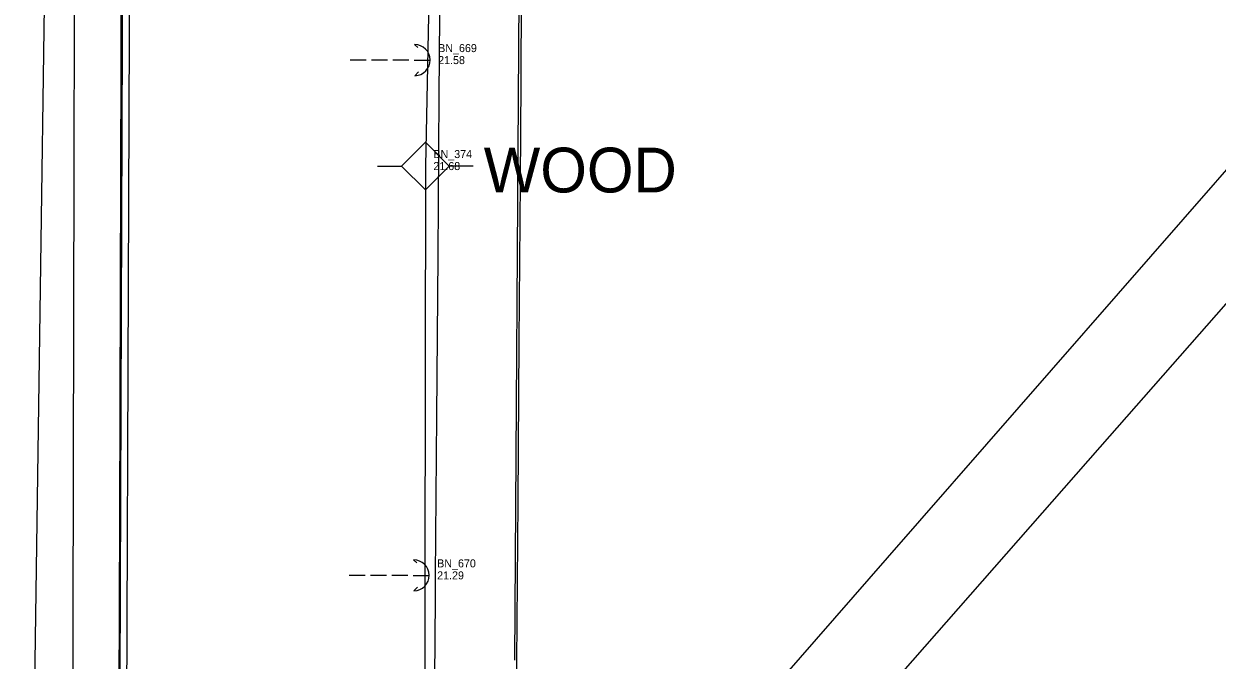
# Model space of a CAD drawing. Extents: x 509744 to 512285, y 1314862 to 1316822.
# Drawn here: x 510501.3 to 510575.8, y 1316137.2 to 1316176.9 of the extents above; entities that cross this region are included whole.
import ezdxf

# ---------------------------------------------------------------- set-up
doc = ezdxf.new("R2010")
doc.units = 0
for name, color, linetype in [('CGBack_ep', 7, 'Continuous'), ('CGFace_ep', 7, 'Continuous'), ('ElecAer_ep', 7, 'Continuous'), ('GuyWireAnchor_ep', 7, 'Continuous'), ('PavtAsphalt_ep', 7, 'Continuous'), ('PipeCulvert_ep', 7, 'Continuous'), ('PMRK_ep', 7, 'Continuous'), ('PoleElec_ep', 7, 'Continuous'), ('RWLine_ep', 7, 'Continuous'), ('SidewalkBack_ep', 7, 'Continuous'), ('SidewalkFront_ep', 7, 'Continuous'), ('TextElevLabel', 7, 'Continuous'), ('TextPtLabel', 7, 'Continuous'), ('TextTopoLabel_ep', 7, 'Continuous')]:
    doc.layers.add(name, color=color, linetype=linetype)

msp = doc.modelspace()

# ---------------------------------------------------------------- linework, layer by layer
at = {"layer": 'CGBack_ep'}
msp.add_lwpolyline([(510509.17, 1316410.62), (510508.95, 1316377.621), (510508.973, 1316367.869), (510519.082, 1316306.6), (510519.06, 1316276.522), (510518.803, 1316244.85), (510513.528, 1316215.223), (510507.924, 1316183.194), (510507.868, 1316181.712), (510507.607, 1316113.191), (510508.946, 1316109.606)], dxfattribs=at)
at = {"layer": 'CGFace_ep'}
msp.add_lwpolyline([(510508.831, 1316410.623), (510508.604, 1316377.624), (510508.595, 1316367.888), (510518.628, 1316306.526), (510518.596, 1316276.525), (510518.329, 1316244.853), (510513.061, 1316215.307), (510507.45, 1316183.279), (510507.438, 1316181.713), (510507.188, 1316113.192), (510508.489, 1316109.411)], dxfattribs=at)
at = {"layer": 'ElecAer_ep'}
msp.add_lwpolyline([(510527.997, 1316433.777), (510527.559, 1316318.145), (510526.815, 1316191.034), (510526.353, 1316168.059), (510526.207, 1316077.647)], dxfattribs=at)
at = {"layer": 'GuyWireAnchor_ep'}
for p, q in [((510525.677, 1316175.65), (510525.87, 1316175.457)), ((510521.65, 1316174.687), (510522.65, 1316174.687)), ((510522.984, 1316174.687), (510523.984, 1316174.687)), ((510524.317, 1316174.687), (510525.317, 1316174.687)), ((510525.65, 1316174.677), (510526.65, 1316174.677)), ((510525.692, 1316173.704), (510525.93, 1316173.937)), ((510525.615, 1316143.47), (510525.808, 1316143.277)), ((510521.588, 1316142.507), (510522.588, 1316142.507)), ((510522.921, 1316142.507), (510523.921, 1316142.507)), ((510524.255, 1316142.507), (510525.255, 1316142.507)), ((510525.588, 1316142.497), (510526.588, 1316142.497)), ((510525.63, 1316141.524), (510525.868, 1316141.757))]:
    msp.add_line(p, q, dxfattribs=at)
for centre in [(510525.678, 1316174.677), (510525.615, 1316142.497)]:
    msp.add_arc(centre, 0.973, 271.13997, 90.0059, dxfattribs=at)
at = {"layer": 'PavtAsphalt_ep'}
msp.add_lwpolyline([(510507.345, 1316181.714), (510507.241, 1316146.073), (510507.114, 1316113.192), (510507.109, 1316108.82), (510506.859, 1316098.74), (510506.705, 1316093.794), (510505.674, 1316086.896), (510506.64, 1316082.86), (510507.536, 1316080.065), (510509.524, 1316077.254), (510510.533, 1316075.707), (510513.328, 1316073.338), (510517.672, 1316070.782)], dxfattribs=at)
at = {"layer": 'PipeCulvert_ep'}
msp.add_lwpolyline([(510505.003, 1316443.643), (510504.215, 1316082.587)], dxfattribs=at)
at = {"layer": 'PMRK_ep'}
msp.add_lwpolyline([(510502.602, 1316182.482), (510502.254, 1316157.485), (510501.744, 1316122.545), (510501.271, 1316090.674)], dxfattribs=at)
at = {"layer": 'PoleElec_ep'}
for p, q in [((510523.365, 1316168.059), (510524.865, 1316168.059)), ((510529.341, 1316168.059), (510527.841, 1316168.059))]:
    msp.add_line(p, q, dxfattribs=at)
msp.add_lwpolyline([(510524.865, 1316168.059), (510526.353, 1316169.546), (510527.841, 1316168.059), (510526.353, 1316166.571), (510524.865, 1316168.059)], dxfattribs=at)
at = {"layer": 'RWLine_ep'}
msp.add_line((510531.948, 1316137.205), (510534.174, 1316487.174), dxfattribs=at)
at = {"layer": 'SidewalkBack_ep'}
for points in [[(510531.756, 1316072.843), (510530.045, 1316077.103), (510527.694, 1316076.242), (510525.223, 1316075.796), (510522.715, 1316075.792), (510520.255, 1316076.193), (510518.049, 1316077.308), (510516.149, 1316078.934), (510514.668, 1316080.965), (510513.641, 1316083.262), (510512.986, 1316085.584), (510512.447, 1316088.022), (510513.408, 1316088.793), (510533.832, 1316111.023), (510535.507, 1316112.929), (510568.502, 1316150.496), (510601.498, 1316188.064)], [(510588.098, 1316181.243), (510571.65, 1316162.416), (510555.202, 1316143.588), (510538.754, 1316124.761), (510531.927, 1316117.095), (510531.998, 1316127.094), (510532.07, 1316137.094), (510532.141, 1316147.094), (510532.212, 1316157.094), (510532.283, 1316167.093), (510532.328, 1316173.327), (510532.355, 1316178.774)]]:
    msp.add_lwpolyline(points, dxfattribs=at)
at = {"layer": 'SidewalkFront_ep'}
msp.add_lwpolyline([(510507.524, 1316094.159), (510511.602, 1316094.159), (510518.278, 1316101.604), (510524.954, 1316109.049), (510526.744, 1316111.045), (510526.822, 1316121.045), (510526.9, 1316131.045), (510526.978, 1316141.044), (510526.989, 1316142.448), (510527.067, 1316152.448), (510527.145, 1316162.448), (510527.223, 1316172.448), (510527.301, 1316182.447), (510527.379, 1316192.447), (510527.457, 1316202.434), (510527.535, 1316212.434), (510527.606, 1316221.604), (510526.821, 1316225.035), (510522.137, 1316233.87), (510519.808, 1316238.265), (510517.767, 1316239.032)], dxfattribs=at)

# ---------------------------------------------------------------- texts
at = {"layer": 'TextElevLabel'}
for s, p in [('21.58', (510527.15, 1316174.427)), ('21.68', (510526.853, 1316167.809)), ('21.29', (510527.088, 1316142.247))]:
    msp.add_text(s, height=0.5, dxfattribs=at).set_placement(p)
at = {"layer": 'TextPtLabel'}
for s, p in [('BN_669', (510527.15, 1316175.177)), ('BN_374', (510526.853, 1316168.559)), ('BN_670', (510527.088, 1316142.997))]:
    msp.add_text(s, height=0.5, dxfattribs=at).set_placement(p)
at = {"layer": 'TextTopoLabel_ep'}
msp.add_text('WOOD', height=2.8, dxfattribs=at).set_placement((510529.995, 1316166.41))

doc.saveas('drawing.dxf')
